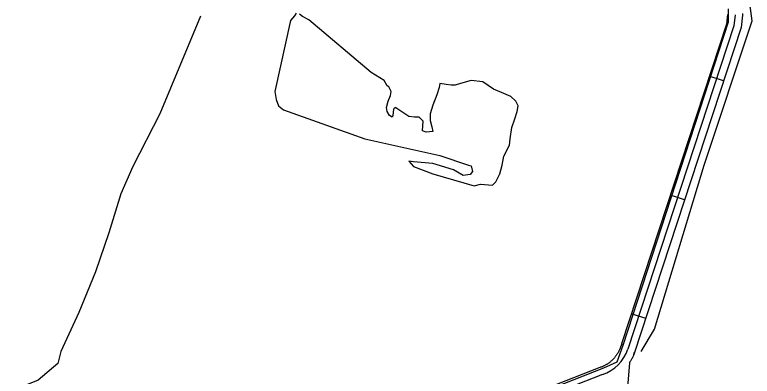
# Model space of a CAD drawing. Extents: x 3355677 to 3393573, y 612928 to 638357.
# Drawn here: x 3371108 to 3372584, y 627513 to 628236 of the extents above; entities that cross this region are included whole.
import ezdxf

# ---------------------------------------------------------------- set-up
doc = ezdxf.new("R2010")
doc.units = 0
doc.layers.add('V-ROAD-CNTR', color=7, linetype='Continuous')
doc.layers.add('V-TOPO-SHOR', color=7, linetype='Continuous')

msp = doc.modelspace()

# ---------------------------------------------------------------- linework, layer by layer
at = {"layer": 'V-ROAD-CNTR'}
for p, q in [((3372526.3, 628103.4), (3372497.8, 628112.8)), ((3372448.4, 627865.9), (3372419.9, 627875.2)), ((3372370.6, 627628.3), (3372342.1, 627637.6))]:
    msp.add_line(p, q, dxfattribs=at)
for points in [[(3372534.4, 628236.5), (3372532, 628217.1), (3372322.4, 627577.7), (3372322.5, 627577.7), (3372320.1, 627570.6), (3372319.7, 627569.6), (3372319.3, 627568.5), (3372318.9, 627567.5), (3372318.4, 627566.4), (3372318, 627565.3), (3372317.5, 627564.3), (3372317, 627563.3), (3372316.5, 627562.3), (3372316, 627561.3), (3372315.4, 627560.3), (3372314.8, 627559.2), (3372314.2, 627558.3), (3372313.6, 627557.3), (3372313, 627556.4), (3372312.4, 627555.4), (3372311.7, 627554.4), (3372311.1, 627553.5), (3372310.4, 627552.6), (3372309.7, 627551.7), (3372309, 627550.8), (3372308.2, 627549.9), (3372307.5, 627549.1), (3372306.7, 627548.2), (3372305.9, 627547.4), (3372305.2, 627546.6), (3372304.3, 627545.7), (3372303.5, 627544.9), (3372302.7, 627544.1), (3372301.8, 627543.4), (3372301, 627542.6), (3372300.1, 627541.9), (3372299.2, 627541.2), (3372298.3, 627540.4), (3372297.4, 627539.8), (3372296.5, 627539.1), (3372295.6, 627538.4)], [(3372549.4, 628235.8), (3372546.7, 628213.9), (3372334.7, 627567)], [(3372564.3, 628238.2), (3372564.4, 628235.1), (3372561.4, 628210.6), (3372347, 627556.4), (3372346.9, 627556.4), (3372348.4, 627560.8), (3372347.8, 627559.2), (3372347.3, 627557.6), (3372346.6, 627556.1), (3372346, 627554.5), (3372345.3, 627553), (3372344.6, 627551.5), (3372343.9, 627550), (3372343.2, 627548.5), (3372342.4, 627547), (3372341.6, 627545.6), (3372340.7, 627544.1), (3372339.9, 627542.7), (3372339, 627541.3), (3372338.1, 627539.8), (3372337.9, 627539.5)], [(3372338.1, 627539.9), (3372333.3, 627483), (3372274.1, 627455.1), (3371867.5, 627283.4), (3371381.6, 627093.9)], [(3372295.6, 627538.4), (3372294.6, 627537.8), (3372293.6, 627537.1), (3372292.7, 627536.5), (3372291.7, 627536), (3372290.7, 627535.4), (3372289.7, 627534.8), (3372288.7, 627534.3), (3372287.7, 627533.7), (3372286.7, 627533.3), (3372285.6, 627532.8), (3372284.5, 627532.3), (3372283.5, 627531.8), (3372282.5, 627531.4), (3372281.4, 627531), (3372280.3, 627530.6), (3372278.9, 627530.1), (3371375.6, 627176.1)], [(3372284, 627516), (3371381.8, 627162.4)]]:
    msp.add_lwpolyline(points, dxfattribs=at)
msp.add_arc((3372258.2, 627592.3), 80.6, 288.7083, 341.7097, dxfattribs=at)
at = {"layer": 'V-TOPO-SHOR'}
for points in [[(3372361.2, 627562), (3372388.3, 627607.2), (3372487.5, 627935), (3372583.8, 628223.8), (3372577.8, 628268.9), (3372568.7, 628290), (3372553.7, 628305), (3372538.7, 628320), (3372484.5, 628344.1), (3372198.8, 628440.4), (3371768.6, 628575.7)], [(3372535.7, 628247.9), (3372535.7, 628220.8), (3372325.1, 627574.1), (3372313.1, 627541), (3372286, 627528.9), (3371795.7, 627336.4), (3371338.5, 627162), (3371305.4, 627159), (3371278.3, 627162), (3371230.2, 627177), (3371221.2, 627171), (3371212.1, 627159), (3371133.9, 626963.4), (3371103.9, 626882.2)], [(3371479.9, 628232.8), (3371398.6, 628037.3), (3371344.5, 627932), (3371320.4, 627877.9), (3371296.4, 627799.7), (3371269.3, 627721.5), (3371236.2, 627640.2), (3371200.1, 627562), (3371194.1, 627538), (3371155, 627504.9), (3371109.9, 627486.8), (3371082.8, 627477.8)], [(3371671.2, 628238.7), (3371668, 628233.9), (3371660, 628224.3), (3371628.1, 628082.1), (3371631.3, 628066.2), (3371636, 628053.4), (3371645.6, 628045.4), (3371808.5, 627987.9), (3371958.7, 627954.3), (3372016.2, 627935.2), (3372021, 627933.6), (3372024.2, 627922.4), (3372019.4, 627916), (3372005, 627914.4), (3371985.8, 627925.6), (3371944.3, 627938.4), (3371906, 627941.6), (3371896.4, 627943.2), (3371906, 627932), (3371944.3, 627917.6), (3372027.4, 627893.6), (3372040.2, 627896.8), (3372064.1, 627895.2), (3372070.5, 627901.6), (3372078.5, 627917.6), (3372083.3, 627935.2), (3372086.5, 627952.7), (3372097.7, 627975.1), (3372099.3, 627987.9), (3372102.5, 628010.2), (3372108.8, 628027.8), (3372113.6, 628042.2), (3372115.2, 628053.4), (3372110.4, 628063), (3372100.9, 628072.5), (3372081.7, 628080.5), (3372065.7, 628086.9), (3372044.9, 628101.3), (3372021, 628104.5), (3372000.2, 628098.1), (3371989, 628094.9), (3371981.1, 628094.9), (3371971.5, 628096.5), (3371958.7, 628098.1), (3371957.1, 628090.1), (3371952.3, 628075.7), (3371944.3, 628055), (3371939.5, 628037.4), (3371939.5, 628024.6), (3371942.7, 628011.8), (3371944.3, 628002.3), (3371931.5, 628000.7), (3371923.6, 628003.9), (3371925.2, 628023), (3371917.2, 628031), (3371907.6, 628031), (3371896.4, 628032.6), (3371872.4, 628048.6), (3371869.2, 628050.2), (3371866.1, 628047), (3371864.5, 628034.2), (3371862.9, 628031), (3371858.1, 628034.2), (3371853.3, 628042.2), (3371851.7, 628050.2), (3371854.9, 628063), (3371859.7, 628074.1), (3371861.3, 628082.1), (3371856.5, 628091.7), (3371853.3, 628093.3), (3371846.9, 628104.5), (3371821.3, 628120.5), (3371696.7, 628225.9), (3371684, 628232.3), (3371677.6, 628237.1)]]:
    msp.add_lwpolyline(points, dxfattribs=at)

doc.saveas('drawing.dxf')
